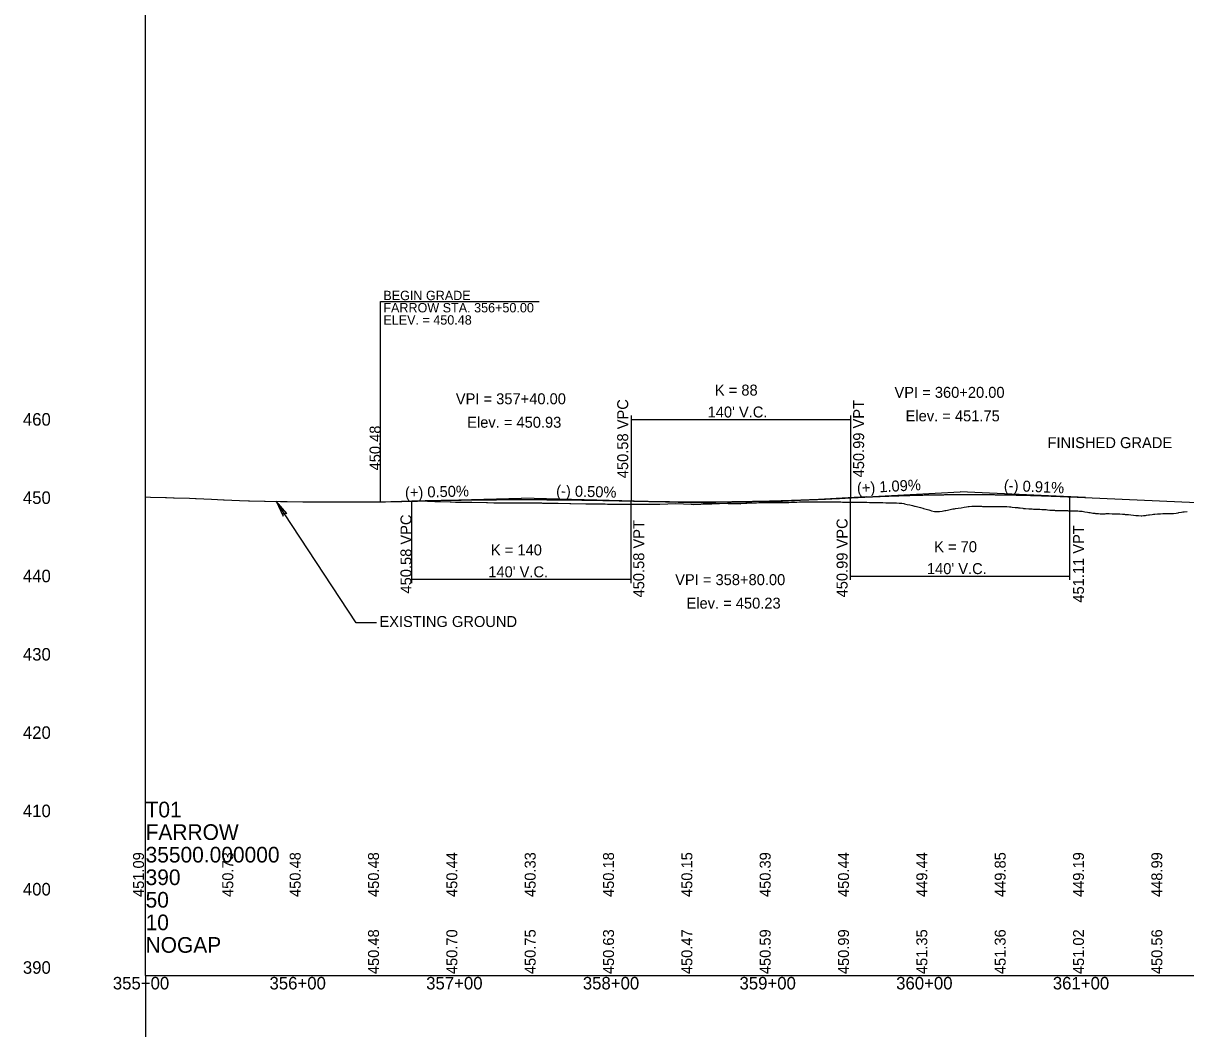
# Model space of a CAD drawing. Extents: x 2017200 to 2047700, y 854850 to 893350.
# Drawn here: x 2020372 to 2021114, y 892066 to 892708 of the extents above; entities that cross this region are included whole.
import ezdxf

# ---------------------------------------------------------------- set-up
doc = ezdxf.new("R2010")
doc.units = 0
for name, color, linetype in [('RD_DDB_ElevTX', 7, 'Continuous'), ('RD_DDB_GradeTX', 7, 'Continuous'), ('RD_DDB_Profile_EX', 7, 'Continuous'), ('RD_DDB_Profile_Lbl', 7, 'Continuous'), ('RD_DDB_Profile_PR', 7, 'Continuous'), ('RD_DDB_StaTX', 7, 'Continuous'), ('RD_DDB_StripGrade', 7, 'Continuous'), ('RD_DDB_VCLbl', 7, 'Continuous'), ('RD_GPK_Profile_Cell', 7, 'Continuous')]:
    doc.layers.add(name, color=color, linetype=linetype)

msp = doc.modelspace()

# ---------------------------------------------------------------- linework, layer by layer
at = {"layer": 'RD_DDB_GradeTX'}
for p, q in [((2020610.02, 892402.65), (2020690, 892404.65)), ((2020769.98, 892402.65), (2020690, 892404.65)), ((2020909.88, 892405.49), (2020830, 892401.15)), ((2020890.12, 892404.41), (2020970, 892408.75)), ((2021049.92, 892405.11), (2020970, 892408.75)), ((2020750.02, 892403.15), (2020830, 892401.15))]:
    msp.add_line(p, q, dxfattribs=at)
at = {"layer": 'RD_DDB_Profile_EX'}
msp.add_lwpolyline([(2020450, 892405.47), (2020453.15, 892405.39), (2020462.74, 892405.1), (2020463.28, 892405.09), (2020467.83, 892404.95), (2020468.22, 892404.95), (2020477.98, 892404.65), (2020481.91, 892404.53), (2020482.32, 892404.5), (2020492.02, 892404.03), (2020499.84, 892403.64), (2020500.25, 892403.63), (2020510.06, 892403.28), (2020515.79, 892403.08), (2020516.37, 892403.07), (2020525.93, 892402.87), (2020526.37, 892402.86), (2020536.19, 892402.66), (2020540.04, 892402.58), (2020540.48, 892402.57), (2020550.28, 892402.4), (2020559.02, 892402.26), (2020559.52, 892402.26), (2020569.01, 892402.3), (2020569.33, 892402.3), (2020569.85, 892402.3), (2020578.74, 892402.33), (2020579.14, 892402.34), (2020588.61, 892402.36), (2020589.15, 892402.35), (2020598.61, 892402.38), (2020598.99, 892402.37), (2020603.24, 892402.38), (2020612.66, 892402.63), (2020613.24, 892402.63), (2020613.55, 892402.63), (2020622.95, 892402.87), (2020623.57, 892402.87), (2020625.25, 892402.92), (2020634.62, 892402.62), (2020635.04, 892402.62), (2020644.38, 892402.32), (2020645.04, 892402.31), (2020647.82, 892402.22), (2020648.18, 892402.22), (2020657.52, 892402.05), (2020658.31, 892402.04), (2020667.66, 892401.87), (2020668.31, 892401.86), (2020672.27, 892401.79), (2020681.63, 892401.73), (2020682.21, 892401.74), (2020687.17, 892401.71), (2020687.82, 892401.71), (2020697.23, 892401.65), (2020702.63, 892401.62), (2020703.34, 892401.6), (2020712.73, 892401.43), (2020713.32, 892401.43), (2020720.85, 892401.29), (2020721.4, 892401.27), (2020731.02, 892401.14), (2020733.38, 892401.11), (2020733.85, 892401.1), (2020743.38, 892400.98), (2020744.78, 892400.96), (2020754.38, 892400.88), (2020754.77, 892400.86), (2020756.05, 892400.85), (2020765.41, 892400.77), (2020775.26, 892400.79), (2020778.3, 892400.8), (2020788.54, 892401.22), (2020798.34, 892400.78), (2020799.47, 892400.74), (2020809.45, 892401.05), (2020811.42, 892401.11), (2020821.43, 892401.41), (2020824.27, 892401.5), (2020833.12, 892401.68), (2020834.23, 892401.71), (2020834.83, 892401.72), (2020836.55, 892401.75), (2020838.27, 892401.78), (2020839.99, 892401.81), (2020841.7, 892401.83), (2020843.42, 892401.86), (2020844.14, 892401.88), (2020845.14, 892401.89), (2020846.85, 892401.92), (2020848.57, 892401.92), (2020850.29, 892401.93), (2020852.01, 892401.94), (2020853.72, 892401.94), (2020855.44, 892401.95), (2020856.55, 892401.95), (2020857.16, 892401.95), (2020858.38, 892401.96), (2020858.88, 892401.95), (2020859.23, 892401.95), (2020860.59, 892402), (2020862.31, 892402.06), (2020864.03, 892402.12), (2020865.75, 892402.19), (2020867.46, 892402.25), (2020868.22, 892402.27), (2020869.18, 892402.26), (2020870.9, 892402.32), (2020871.53, 892402.34), (2020872.61, 892402.35), (2020874.33, 892402.35), (2020876.05, 892402.36), (2020877.77, 892402.37), (2020879.02, 892402.37), (2020879.48, 892402.36), (2020881.2, 892402.34), (2020881.64, 892402.33), (2020882.92, 892402.33), (2020884.64, 892402.33), (2020885.35, 892402.33), (2020886.35, 892402.31), (2020888.07, 892402.28), (2020889.79, 892402.27), (2020891.51, 892402.26), (2020893.22, 892402.25), (2020893.85, 892402.24), (2020894.94, 892402.23), (2020896.66, 892402.22), (2020898.59, 892402.21), (2020900.09, 892402.2), (2020900.63, 892402.19), (2020901.81, 892402.18), (2020903.71, 892402.17), (2020905.24, 892402.14), (2020906.96, 892402.11), (2020907.34, 892402.1), (2020908.68, 892402.07), (2020910.4, 892402.04), (2020912.11, 892402.01), (2020913.83, 892401.97), (2020914.6, 892401.95), (2020915.17, 892401.94), (2020915.55, 892401.93), (2020917.27, 892401.9), (2020918.98, 892401.86), (2020920.7, 892401.82), (2020922.42, 892401.79), (2020922.88, 892401.78), (2020924.14, 892401.8), (2020924.66, 892401.81), (2020925.85, 892401.77), (2020927.57, 892401.73), (2020928.51, 892401.7), (2020929.29, 892401.66), (2020931, 892401.56), (2020932.83, 892401.46), (2020934.03, 892401.21), (2020934.44, 892401.12), (2020936.16, 892400.74), (2020937.87, 892400.36), (2020939.59, 892399.96), (2020940.81, 892399.68), (2020941.31, 892399.55), (2020943.03, 892399.1), (2020944.74, 892398.65), (2020946.05, 892398.26), (2020946.46, 892398.15), (2020948.18, 892397.69), (2020949.9, 892397.22), (2020950.58, 892397.03), (2020951.77, 892396.7), (2020953.56, 892396.16), (2020954.63, 892396.14), (2020955.05, 892396.14), (2020956.71, 892396.11), (2020958.48, 892396.43), (2020960.2, 892396.75), (2020960.79, 892396.87), (2020961.92, 892397.09), (2020963.63, 892397.42), (2020965.35, 892397.77), (2020965.83, 892397.87), (2020966.29, 892397.96), (2020967.07, 892398.07), (2020968.79, 892398.31), (2020970.5, 892398.56), (2020972.51, 892398.86), (2020973.94, 892399.1), (2020975.07, 892399.3), (2020975.66, 892399.37), (2020977.43, 892399.62), (2020979.09, 892399.6), (2020980.81, 892399.58), (2020981.68, 892399.57), (2020982.53, 892399.53), (2020983.64, 892399.48), (2020984.24, 892399.47), (2020985.96, 892399.42), (2020986.37, 892399.41), (2020987.68, 892399.39), (2020988.83, 892399.37), (2020989.4, 892399.33), (2020989.89, 892399.29), (2020991.11, 892399.34), (2020991.44, 892399.36), (2020992.47, 892399.38), (2020992.83, 892399.38), (2020994.64, 892399.4), (2020996.38, 892399.38), (2020996.81, 892399.36), (2020997.98, 892399.33), (2020999.7, 892399.28), (2021001.42, 892399.16), (2021002.3, 892399.09), (2021003.25, 892399.02), (2021005.05, 892398.82), (2021006.8, 892398.63), (2021007.23, 892398.6), (2021007.92, 892398.49), (2021008.29, 892398.45), (2021010, 892398.23), (2021010.33, 892398.19), (2021011.72, 892398.06), (2021013.84, 892397.85), (2021015.16, 892397.82), (2021015.97, 892397.81), (2021016.87, 892397.73), (2021017.33, 892397.69), (2021018.59, 892397.65), (2021019.59, 892397.62), (2021020.36, 892397.6), (2021020.79, 892397.56), (2021022.02, 892397.48), (2021022.55, 892397.45), (2021023.74, 892397.4), (2021024.25, 892397.38), (2021024.76, 892397.36), (2021025.67, 892397.27), (2021027.18, 892397.13), (2021027.68, 892397.09), (2021028.89, 892397.01), (2021030.11, 892396.94), (2021030.61, 892396.91), (2021031.09, 892396.88), (2021031.94, 892396.84), (2021032.33, 892396.82), (2021034.05, 892396.76), (2021034.49, 892396.74), (2021035.76, 892396.73), (2021037.48, 892396.72), (2021038.05, 892396.71), (2021038.41, 892396.71), (2021039.2, 892396.7), (2021040.92, 892396.67), (2021041.24, 892396.66), (2021042.63, 892396.64), (2021044.59, 892396.6), (2021045.11, 892396.57), (2021046.07, 892396.48), (2021047, 892396.39), (2021047.93, 892396.3), (2021049.5, 892396.03), (2021051.25, 892395.73), (2021052.06, 892395.6), (2021052.94, 892395.47), (2021054.65, 892395.2), (2021056.03, 892395.03), (2021056.37, 892394.98), (2021058.3, 892394.8), (2021059.31, 892394.77), (2021059.81, 892394.76), (2021061.13, 892394.74), (2021061.52, 892394.75), (2021062.55, 892394.78), (2021063.24, 892394.8), (2021064.4, 892394.83), (2021065.14, 892394.81), (2021066.89, 892394.79), (2021067.66, 892394.78), (2021068.39, 892394.76), (2021070.11, 892394.72), (2021070.9, 892394.7), (2021071.83, 892394.62), (2021073.66, 892394.46), (2021074.14, 892394.43), (2021074.85, 892394.37), (2021075.26, 892394.35), (2021076.65, 892394.28), (2021076.98, 892394.23), (2021077.36, 892394.16), (2021078.98, 892393.98), (2021080.57, 892393.86), (2021082.13, 892393.7), (2021083.28, 892393.59), (2021083.85, 892393.54), (2021085.57, 892393.45), (2021085.98, 892393.43), (2021086.96, 892393.57), (2021087.28, 892393.57), (2021088.33, 892393.58), (2021089, 892393.74), (2021090.14, 892393.99), (2021090.72, 892394.06), (2021092.44, 892394.36), (2021093.31, 892394.48), (2021093.85, 892394.5), (2021094.15, 892394.52), (2021095.87, 892394.65), (2021096.47, 892394.69), (2021097.8, 892394.77), (2021099.31, 892394.92), (2021099.63, 892394.95), (2021100.18, 892394.97), (2021101.02, 892394.94), (2021101.95, 892394.92), (2021102.77, 892394.93), (2021103.15, 892394.94), (2021104.46, 892394.95), (2021106.18, 892394.96), (2021107.89, 892395.1), (2021109.04, 892395.33), (2021109.61, 892395.44), (2021111.33, 892395.77), (2021112.16, 892395.94), (2021112.51, 892395.99), (2021113.04, 892396.06), (2021114.76, 892396.28)], dxfattribs=at)
at = {"layer": 'RD_DDB_Profile_Lbl'}
for p, q in [((2020584.45, 892325.02), (2020533.31, 892402.72)), ((2020597.32, 892325.02), (2020584.45, 892325.02))]:
    msp.add_line(p, q, dxfattribs=at)
msp.add_lwpolyline([(2020600, 892402.4), (2020600, 892530.21), (2020701.26, 892530.21)], dxfattribs=at)
msp.add_lwpolyline([(2020533.31, 892402.72), (2020537.77, 892393.22), (2020538.14, 892395.38), (2020540.27, 892394.87)], close=True, dxfattribs=at)
at = {"layer": 'RD_DDB_Profile_PR'}
for p, q in [((2021040, 892405.56), (2021165, 892399.86)), ((2020600, 892402.4), (2020620, 892402.9))]:
    msp.add_line(p, q, dxfattribs=at)
for points in [[(2020760, 892402.9), (2020762.8, 892402.83), (2020765.6, 892402.77), (2020768.4, 892402.71), (2020771.2, 892402.66), (2020774, 892402.61), (2020776.8, 892402.56), (2020779.6, 892402.52), (2020782.4, 892402.48), (2020785.2, 892402.45), (2020788, 892402.42), (2020790.8, 892402.4), (2020793.6, 892402.38), (2020796.4, 892402.37), (2020799.2, 892402.36), (2020802, 892402.35), (2020804.8, 892402.35), (2020807.6, 892402.35), (2020810.4, 892402.36), (2020813.2, 892402.37), (2020816, 892402.39), (2020818.8, 892402.41), (2020821.6, 892402.43), (2020824.4, 892402.46), (2020827.2, 892402.5), (2020830, 892402.54), (2020832.8, 892402.58), (2020835.6, 892402.63), (2020838.4, 892402.68), (2020841.2, 892402.74), (2020844, 892402.8), (2020846.8, 892402.86), (2020849.6, 892402.93), (2020852.4, 892403.01), (2020855.2, 892403.09), (2020858, 892403.17), (2020860.8, 892403.26), (2020863.6, 892403.35), (2020866.4, 892403.45), (2020869.2, 892403.55), (2020872, 892403.65), (2020874.8, 892403.76), (2020877.6, 892403.88), (2020880.4, 892403.99), (2020883.2, 892404.12), (2020886, 892404.25), (2020888.8, 892404.38), (2020891.6, 892404.51), (2020894.4, 892404.65), (2020897.2, 892404.8), (2020900, 892404.95)], [(2020900, 892404.95), (2020902.8, 892405.1), (2020905.6, 892405.24), (2020908.4, 892405.38), (2020911.2, 892405.51), (2020914, 892405.64), (2020916.8, 892405.76), (2020919.6, 892405.88), (2020922.4, 892405.99), (2020925.2, 892406.09), (2020928, 892406.19), (2020930.8, 892406.28), (2020933.6, 892406.37), (2020936.4, 892406.45), (2020939.2, 892406.53), (2020942, 892406.6), (2020944.8, 892406.67), (2020947.6, 892406.73), (2020950.4, 892406.78), (2020953.2, 892406.83), (2020956, 892406.87), (2020958.8, 892406.91), (2020961.6, 892406.94), (2020964.4, 892406.97), (2020967.2, 892406.99), (2020970, 892407), (2020972.8, 892407.01), (2020975.6, 892407.02), (2020978.4, 892407.01), (2020981.2, 892407.01), (2020984, 892406.99), (2020986.8, 892406.97), (2020989.6, 892406.95), (2020992.4, 892406.92), (2020995.2, 892406.89), (2020998, 892406.84), (2021000.8, 892406.8), (2021003.6, 892406.75), (2021006.4, 892406.69), (2021009.2, 892406.62), (2021012, 892406.56), (2021014.8, 892406.48), (2021017.6, 892406.4), (2021020.4, 892406.32), (2021023.2, 892406.22), (2021026, 892406.13), (2021028.8, 892406.02), (2021031.6, 892405.92), (2021034.4, 892405.8), (2021037.2, 892405.68), (2021040, 892405.56)], [(2020620, 892402.9), (2020622.8, 892402.97), (2020625.6, 892403.03), (2020628.4, 892403.1), (2020631.2, 892403.16), (2020634, 892403.22), (2020636.8, 892403.27), (2020639.6, 892403.32), (2020642.4, 892403.37), (2020645.2, 892403.42), (2020648, 892403.46), (2020650.8, 892403.5), (2020653.6, 892403.54), (2020656.4, 892403.57), (2020659.2, 892403.61), (2020662, 892403.64), (2020664.8, 892403.66), (2020667.6, 892403.69), (2020670.4, 892403.71), (2020673.2, 892403.72), (2020676, 892403.74), (2020678.8, 892403.75), (2020681.6, 892403.76), (2020684.4, 892403.77), (2020687.2, 892403.77), (2020690, 892403.78), (2020692.8, 892403.77), (2020695.6, 892403.77), (2020698.4, 892403.76), (2020701.2, 892403.75), (2020704, 892403.74), (2020706.8, 892403.72), (2020709.6, 892403.71), (2020712.4, 892403.69), (2020715.2, 892403.66), (2020718, 892403.64), (2020720.8, 892403.61), (2020723.6, 892403.57), (2020726.4, 892403.54), (2020729.2, 892403.5), (2020732, 892403.46), (2020734.8, 892403.42), (2020737.6, 892403.37), (2020740.4, 892403.32), (2020743.2, 892403.27), (2020746, 892403.22), (2020748.8, 892403.16), (2020751.6, 892403.1), (2020754.4, 892403.03), (2020757.2, 892402.97), (2020760, 892402.9)]]:
    msp.add_spline(points, degree=3, dxfattribs=at)
at = {"layer": 'RD_DDB_VCLbl'}
for p, q in [((2020760, 892457.45), (2020760, 892402.9)), ((2020900, 892457.45), (2020900, 892404.95)), ((2020760, 892454.95), (2020900, 892454.95)), ((2020900, 892352.45), (2020900, 892404.95)), ((2021040, 892352.45), (2021040, 892405.56)), ((2020620, 892350.4), (2020620, 892402.9)), ((2020760, 892350.4), (2020760, 892402.9)), ((2020620, 892352.9), (2020760, 892352.9)), ((2020900, 892354.95), (2021040, 892354.95))]:
    msp.add_line(p, q, dxfattribs=at)
at = {"layer": 'RD_GPK_Profile_Cell'}
for q in [(2020450, 893350), (2021550, 892100), (2020450, 890850)]:
    msp.add_line((2020450, 892100), q, dxfattribs=at)

# ---------------------------------------------------------------- texts
at = {"layer": 'RD_DDB_ElevTX'}
for s, p in [('460', (2020371.67, 892451)), ('450', (2020371.67, 892401)), ('440', (2020371.67, 892351)), ('430', (2020371.67, 892301)), ('420', (2020371.67, 892251)), ('410', (2020371.67, 892201)), ('400', (2020371.67, 892151)), ('390', (2020371.67, 892101))]:
    msp.add_text(s, height=8, dxfattribs=at).set_placement(p)
at = {"layer": 'RD_DDB_GradeTX'}
for s, rotation, p in [('(+) 0.50%', 1.4321, (2020615.65, 892404.79)), ('(-) 0.50%', 358.5679, (2020712.01, 892405.96)), ('(+) 1.09%', 3.10729, (2020904.25, 892407.61)), ('(-) 0.91%', 357.38951, (2020997.74, 892409.49))]:
    msp.add_text(s, height=7, rotation=rotation, dxfattribs=at).set_placement(p)
at = {"layer": 'RD_DDB_Profile_Lbl'}
for s, height, p in [('BEGIN GRADE', 6, (2020601.77, 892531.12)), ('FARROW STA. 356+50.00', 6, (2020601.77, 892523.31)), ('ELEV. = 450.48', 6, (2020601.77, 892515.5)), ('VPI = 357+40.00', 7, (2020648.04, 892464.65)), ('VPI = 360+20.00', 7, (2020928.04, 892468.75)), ('Elev. = 450.93', 7, (2020655.27, 892449.65)), ('Elev. = 451.75', 7, (2020935.14, 892453.75)), ('FINISHED GRADE', 7, (2021025.71, 892436.62)), ('VPI = 358+80.00', 7, (2020788.04, 892349.15)), ('Elev. = 450.23', 7, (2020795.27, 892334.15)), ('EXISTING GROUND', 7, (2020599.26, 892322.41))]:
    msp.add_text(s, height=height, dxfattribs=at).set_placement(p)
msp.add_text('450.48', height=7, rotation=90, dxfattribs=at).set_placement((2020600, 892422.4))
at = {"layer": 'RD_DDB_StaTX'}
for s, p in [('355+00', (2020429.1, 892091)), ('356+00', (2020529.1, 892091)), ('357+00', (2020629.1, 892091)), ('358+00', (2020729.1, 892091)), ('359+00', (2020829.1, 892091)), ('360+00', (2020929.1, 892091)), ('361+00', (2021029.1, 892091))]:
    msp.add_text(s, height=8, dxfattribs=at).set_placement(p)
at = {"layer": 'RD_DDB_StripGrade'}
for s, p in [('450.58 VPC', (2020758.06, 892417.42)), ('450.99 VPT', (2020908.65, 892417.95)), ('450.58 VPC', (2020619.73, 892343.78)), ('450.58 VPT', (2020768.29, 892341.28)), ('450.99 VPC', (2020898.09, 892341.32)), ('451.11 VPT', (2021049, 892337.97)), ('451.09', (2020449, 892150)), ('450.73', (2020505.97, 892150)), ('450.48', (2020549, 892150)), ('450.48', (2020599, 892150)), ('450.44', (2020649, 892150)), ('450.33', (2020699, 892150)), ('450.18', (2020749, 892150)), ('450.15', (2020799, 892150)), ('450.39', (2020849, 892150)), ('450.44', (2020899, 892150)), ('449.44', (2020949, 892150)), ('449.85', (2020999, 892150)), ('449.19', (2021049, 892150)), ('448.99', (2021099, 892150)), ('450.48', (2020599, 892100.75)), ('450.70', (2020649, 892100.75)), ('450.75', (2020699, 892100.75)), ('450.63', (2020749, 892100.75)), ('450.47', (2020799, 892100.75)), ('450.59', (2020849, 892100.75)), ('450.99', (2020899, 892100.75)), ('451.35', (2020949, 892100.75)), ('451.36', (2020999, 892100.75)), ('451.02', (2021049, 892100.75)), ('450.56', (2021099, 892100.75))]:
    msp.add_text(s, height=7, rotation=90, dxfattribs=at).set_placement(p)
at = {"layer": 'RD_DDB_VCLbl'}
for s, p in [('K = 88', (2020813.38, 892470.2)), ("140' V.C.", (2020808.75, 892456.2)), ('K = 140', (2020670.44, 892368.15)), ('K = 70', (2020953.38, 892370.2)), ("140' V.C.", (2020668.75, 892354.15)), ("140' V.C.", (2020948.75, 892356.2))]:
    msp.add_text(s, height=7, dxfattribs=at).set_placement(p)
at = {"layer": 'RD_GPK_Profile_Cell'}
for s, p in [('T01', (2020450, 892200.87)), ('FARROW', (2020450, 892186.46)), ('35500.000000', (2020450, 892172.05)), ('390', (2020450, 892157.64)), ('50', (2020450, 892143.23)), ('10', (2020450, 892128.82)), ('NOGAP', (2020450, 892114.41))]:
    msp.add_text(s, height=10, dxfattribs=at).set_placement(p)

doc.saveas('drawing.dxf')
